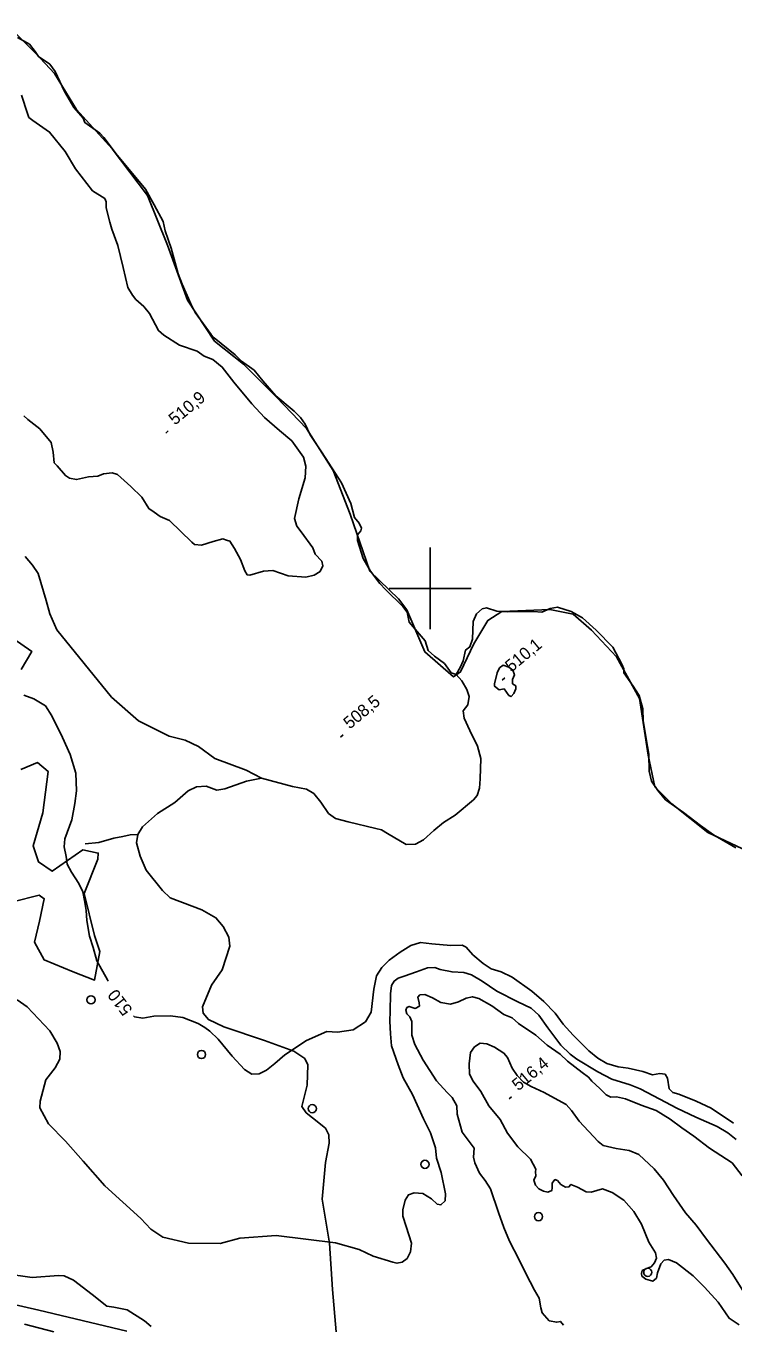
# Model space of a CAD drawing. Extents: x 347059 to 352153, y 6073752 to 6078601.
# Drawn here: x 349651.6 to 349911.2, y 6075629.7 to 6076106.4 of the extents above; entities that cross this region are included whole.
import ezdxf

# ---------------------------------------------------------------- set-up
doc = ezdxf.new("R2010")
doc.units = 0
for name, color, linetype in [('Level 1', 7, 'Continuous'), ('Level 2', 7, 'Continuous'), ('Level 21', 7, 'Continuous'), ('Level 3', 7, 'Continuous'), ('Level 36', 7, 'Continuous'), ('Level 4', 7, 'Continuous'), ('Level 44', 7, 'Continuous'), ('Level 61', 7, 'Continuous')]:
    doc.layers.add(name, color=color, linetype=linetype)

msp = doc.modelspace()

# ---------------------------------------------------------------- linework, layer by layer
at = {"layer": 'Level 1'}
for points in [[(349649.98, 6076081.07), (349652.19, 6076074.34), (349652.71, 6076072.82), (349654.13, 6076071.74), (349660.3, 6076067.48), (349665.96, 6076060.39), (349669.76, 6076054.01), (349676.11, 6076045.92), (349680.56, 6076043.08), (349681.11, 6076041.89)], [(349681.11, 6076041.89), (349681.1, 6076039.63), (349682.43, 6076034.42), (349683.17, 6076031.81), (349685.37, 6076025.9), (349687.37, 6076017.8), (349688.99, 6076010.43), (349690.7, 6076007.65), (349691.94, 6076006.05), (349694.94, 6076003.44), (349697, 6076000.87), (349700.24, 6075994.62), (349702.22, 6075992.96), (349707.94, 6075989.23), (349714.44, 6075987.11), (349717.09, 6075985.27), (349720.27, 6075984.07), (349723.69, 6075981.21), (349727.9, 6075975.7), (349734.59, 6075967.74), (349739.25, 6075962.75), (349744.67, 6075957.95), (349749.2, 6075954.12), (349753.49, 6075948.23), (349754.33, 6075944.87), (349754.1, 6075940.63), (349751.83, 6075932.88), (349750.26, 6075925.72), (349751.1, 6075922.81), (349752.59, 6075920.75), (349756.98, 6075914.93), (349757.74, 6075912.56), (349760.21, 6075910.04), (349760.58, 6075908.24), (349759.62, 6075906.23), (349757.48, 6075904.91), (349754.34, 6075904.18), (349747.86, 6075904.65), (349742.22, 6075906.61), (349738.85, 6075906.38), (349733.8, 6075904.82), (349732.86, 6075904.95), (349731.93, 6075906.51), (349730.44, 6075910.56), (349728.21, 6075914.67), (349726.47, 6075917.37), (349725.3, 6075917.68), (349723.9, 6075918.18), (349720.35, 6075917.27), (349716.01, 6075915.86), (349713.52, 6075916.13), (349712.53, 6075917.04), (349704.29, 6075924.9), (349700.87, 6075926.36), (349698.7, 6075927.96), (349696.72, 6075929.33), (349694.18, 6075933.55), (349690.07, 6075937.37), (349685.19, 6075941.85), (349683.26, 6075942.43), (349680.09, 6075942.06), (349677.99, 6075941.14), (349674.59, 6075940.96), (349670.24, 6075939.92), (349667.61, 6075940.52)], [(349667.61, 6075940.52), (349666.09, 6075941.44), (349663.11, 6075945), (349662.01, 6075946.05), (349661.59, 6075949.99), (349660.91, 6075953.5), (349656.67, 6075958.57), (349652.36, 6075962.01), (349650.88, 6075963.33)], [(349830.27, 6075864.96), (349831.43, 6075864.2), (349831.48, 6075863.17), (349830.75, 6075861.48), (349829.7, 6075860.33), (349828.94, 6075860.77), (349827.12, 6075863.12), (349825.35, 6075862.85), (349823.65, 6075864.09), (349823.67, 6075865.04), (349824.62, 6075869.05), (349825.51, 6075870.86), (349826.83, 6075871.84), (349828.88, 6075871.14), (349830.37, 6075869.99), (349830.94, 6075868.33), (349830.27, 6075866.56), (349830.27, 6075864.96)], [(349650.84, 6075860.78), (349654.53, 6075859.46)], [(349654.53, 6075859.46), (349658.82, 6075856.91), (349661.13, 6075853.27), (349665.03, 6075845.25), (349667.82, 6075839.09), (349669.89, 6075832.21), (349670.19, 6075825.72), (349669.52, 6075821.07), (349668.51, 6075815.08), (349665.89, 6075808.17), (349665.6, 6075805.15), (349666.34, 6075801.67), (349666.79, 6075798.86)], [(349666.79, 6075798.86), (349668.3, 6075795.88), (349671.06, 6075791.68), (349672.49, 6075788.63), (349673.12, 6075785.45), (349673.7, 6075781.84), (349673.99, 6075778.11), (349675.01, 6075772.35), (349676.35, 6075768.29), (349677.66, 6075763.3), (349681.6, 6075756.37), (349681.8, 6075755.88)], [(349691.1, 6075743.12), (349691.5, 6075742.75), (349694.56, 6075742.36), (349698.51, 6075742.98), (349704.64, 6075743.16), (349709.19, 6075742.55), (349714.87, 6075740.38), (349717.25, 6075738.91), (349719.13, 6075737.56), (349722.22, 6075734.56), (349727.38, 6075728.39), (349731.86, 6075723.51), (349734.57, 6075721.79), (349737.24, 6075721.88), (349739.9, 6075723.28), (349743.01, 6075725.72), (349746.62, 6075728.84), (349754.6, 6075734.12), (349762.11, 6075737.42), (349765.96, 6075737.17), (349771.79, 6075738.03), (349776.24, 6075740.91), (349778.31, 6075744.47), (349779.35, 6075752.99), (349780.33, 6075757.89), (349782.27, 6075760.95), (349784.91, 6075763.65), (349788.99, 6075766.5), (349792.88, 6075768.93), (349796.51, 6075770.08), (349800.56, 6075769.6), (349807.6, 6075768.96), (349811.78, 6075769.11), (349813.21, 6075768.31), (349815.67, 6075765.6), (349819.52, 6075762.31), (349822.41, 6075760.35), (349826.04, 6075759.26), (349830.16, 6075757.4), (349837.34, 6075752.25), (349841.77, 6075748.4), (349845.87, 6075744.14), (349848.86, 6075740.15), (349852.55, 6075736.08), (349855.03, 6075733.52), (349858.24, 6075730.37), (349861.54, 6075727.66), (349864.84, 6075725.69), (349869.01, 6075724.45), (349872.66, 6075723.99), (349878.07, 6075722.72), (349881.66, 6075721.54), (349884.35, 6075722.04)], [(349884.35, 6075722.04), (349886.24, 6075721.73), (349887.15, 6075720.33), (349887.79, 6075716.39), (349889.08, 6075715.03), (349891.24, 6075714.41), (349897.65, 6075711.8), (349903.19, 6075709.28), (349911.36, 6075703.81)]]:
    msp.add_lwpolyline(points, dxfattribs=at)
at = {"layer": 'Level 2'}
for points in [[(349791.22, 6075665.89), (349789.97, 6075669.59), (349790.01, 6075671.93), (349790.81, 6075675.46), (349792.07, 6075677.48), (349794.19, 6075678.18), (349797.26, 6075677.92), (349800.5, 6075676.03), (349802.62, 6075674.02), (349803.92, 6075673.76), (349805.51, 6075675.24), (349805.64, 6075677.8), (349803.99, 6075685.64), (349802.35, 6075690.9), (349802.01, 6075694.7), (349800.17, 6075700.17), (349797.52, 6075705.35), (349793.51, 6075714.29), (349790.09, 6075720.43), (349788.26, 6075725.24), (349785.85, 6075732.21), (349785.42, 6075736.6), (349785.22, 6075741.17), (349785.36, 6075744.85), (349785.4, 6075751.21), (349785.77, 6075754.28), (349786.79, 6075755.92), (349788.25, 6075757), (349790.4, 6075757.72), (349794.93, 6075759.36), (349799.01, 6075760.75), (349801.75, 6075760.91), (349803.62, 6075760.21), (349808.04, 6075759.26), (349812.32, 6075759.11), (349815.17, 6075758.17), (349819.1, 6075755.89), (349824.47, 6075752.17), (349832.13, 6075748.35), (349837.05, 6075745.97), (349839.95, 6075743.37), (349843.22, 6075738.7), (349847.98, 6075732.36), (349851.39, 6075729.12), (349853.79, 6075727.29), (349861.52, 6075722.67), (349866.74, 6075719.88), (349873.48, 6075717.84), (349877.04, 6075716.36), (349884.31, 6075712.59), (349890.5, 6075709.28), (349897.51, 6075705.97), (349905.39, 6075702.59), (349909.25, 6075700.28), (349912.28, 6075697.82)], [(349848.9, 6075629.63), (349847.83, 6075631.04), (349846.49, 6075630.71), (349843.74, 6075631.23), (349841.11, 6075634.16), (349840.67, 6075635.96), (349840.07, 6075639.52), (349838.25, 6075642.46), (349835.14, 6075648.65), (349832.68, 6075653.62), (349829.18, 6075660.43), (349827.09, 6075665.44), (349825.03, 6075671.03), (349822.19, 6075679.62), (349820.24, 6075682.71), (349818.1, 6075685.38), (349816.35, 6075689.19), (349815.93, 6075691.28), (349816.11, 6075694.56), (349811.73, 6075700.44), (349809.94, 6075707.12), (349809.81, 6075710.17), (349808.1, 6075713.23), (349806.2, 6075715.08), (349802.39, 6075719.3), (349797.48, 6075726.94), (349794.38, 6075732.67), (349793.28, 6075736.1), (349793.27, 6075741.09), (349792.57, 6075742.75), (349791.39, 6075743.88), (349791.09, 6075745.21), (349791.47, 6075746.18), (349792.3, 6075746.6), (349794.44, 6075745.88), (349796.1, 6075746.72), (349795.93, 6075747.9), (349795.49, 6075750.04), (349796.22, 6075750.9), (349798.09, 6075751), (349800.83, 6075749.71), (349803.96, 6075748.09), (349807.48, 6075747.45), (349810.42, 6075748.31), (349813.2, 6075749.68)], [(349813.2, 6075749.68), (349815.54, 6075750.17), (349817.84, 6075749.57), (349822.58, 6075746.78), (349827.07, 6075743.66), (349830.16, 6075742.41), (349832.47, 6075740.37), (349838.84, 6075736.04), (349842.99, 6075732.37), (349847.75, 6075729.08), (349850.36, 6075726.5), (349855.79, 6075722.36), (349858.07, 6075720.63), (349859.35, 6075719.13), (349862.29, 6075716.46), (349864.67, 6075714.14), (349866.29, 6075713.34), (349868.36, 6075713.45), (349871.68, 6075712.73), (349877.43, 6075710.41), (349882.92, 6075708.41), (349888.09, 6075705.19), (349892.39, 6075702.04), (349896.76, 6075698.96), (349902.5, 6075694.59), (349910.87, 6075689.2), (349914.59, 6075684.5)], [(349648.44, 6075749.01), (349652.08, 6075746.47), (349660.43, 6075737.65), (349663.08, 6075733.11), (349664.23, 6075730.1), (349664.02, 6075727.29), (349662.34, 6075724.05), (349658.97, 6075719.68), (349656.84, 6075711.86), (349656.75, 6075709.4), (349659.92, 6075703.57), (349666.2, 6075697.15), (349672.68, 6075689.83), (349680.57, 6075680.78), (349693.78, 6075668.73), (349697.43, 6075664.89), (349701.89, 6075661.98), (349711.3, 6075659.73), (349722.92, 6075659.58), (349730.15, 6075661.61), (349743.46, 6075662.59), (349765.29, 6075659.82), (349773.9, 6075657.38), (349779.08, 6075654.96), (349786.35, 6075652.8), (349787.79, 6075652.39), (349789.74, 6075652.81), (349791.53, 6075654.05), (349792.76, 6075656.59), (349793.16, 6075659.78), (349791.22, 6075665.89)], [(349836.85, 6075690.58), (349832.16, 6075695.14), (349828.45, 6075700.14), (349825.69, 6075705.12), (349821.58, 6075710.11), (349818.59, 6075715.39), (349815.81, 6075719.13), (349814.43, 6075721.8), (349814.28, 6075725.49), (349814.84, 6075729.76), (349816.32, 6075731.77), (349818.37, 6075733.07), (349820.86, 6075732.9), (349823.67, 6075731.67), (349827.1, 6075729.52), (349828.44, 6075727.88), (349830.06, 6075723.96), (349831.95, 6075721.32), (349834.27, 6075718.78), (349837.05, 6075717.27), (349841.81, 6075715.08), (349845.67, 6075712.92), (349849.89, 6075710.66), (349851.91, 6075708.44), (349854.68, 6075704.55), (349861.63, 6075697.02), (349863.56, 6075695.54), (349868.24, 6075694.48)], [(349868.24, 6075694.48), (349873.09, 6075693.7), (349876.56, 6075692.31), (349882.29, 6075687), (349885.7, 6075682.84), (349889.35, 6075677.27), (349893.74, 6075670.84), (349897.7, 6075666.34), (349901.39, 6075661.2), (349908.23, 6075652.37), (349911.05, 6075648.26), (349917.92, 6075637.17)], [(349913.45, 6075629.73), (349909.76, 6075632.16), (349905.7, 6075638.05), (349900.72, 6075643.59), (349896.59, 6075647.81), (349890.38, 6075652.57), (349887.48, 6075653.76), (349885.92, 6075653.53), (349884.64, 6075652.18), (349883.5, 6075648.91), (349883.05, 6075646.91), (349881.71, 6075645.78), (349879.21, 6075646.5), (349877.69, 6075647.65), (349877.54, 6075648.61), (349877.85, 6075649.68), (349879.37, 6075650.43), (349881.11, 6075651.09), (349882.32, 6075652.52), (349883.12, 6075654.28), (349882.69, 6075656.21), (349880.22, 6075660.08), (349878.87, 6075663.41), (349877.53, 6075666.73), (349874.82, 6075671.35), (349871.12, 6075675.53), (349866.81, 6075678.38), (349863.25, 6075679.71), (349859.05, 6075678.46), (349857.22, 6075678.54), (349854.13, 6075680.26), (349851.65, 6075681.28), (349850.92, 6075680.39), (349849.74, 6075680.34), (349847.99, 6075681.3), (349846.71, 6075682.79), (349845.79, 6075683.09), (349844.73, 6075681.79), (349844.74, 6075680.04), (349844.65, 6075679.02), (349843.22, 6075678.49), (349841.56, 6075678.85), (349839.87, 6075679.72), (349838.73, 6075681.06), (349838, 6075682.88), (349838.85, 6075684.41), (349838.68, 6075685.89), (349838.76, 6075686.91), (349836.85, 6075690.58)], [(349697.54, 6075629.14), (349695.11, 6075631.26), (349688.78, 6075635.27), (349683.84, 6075636.28), (349681.3, 6075636.61), (349675.99, 6075640.94), (349669.05, 6075646.15), (349665.69, 6075647.73), (349663.63, 6075647.92), (349653.93, 6075647.14), (349643.46, 6075648.59), (349638.47, 6075651.04), (349630.83, 6075655.89), (349623.09, 6075666.04), (349621.72, 6075668.45)]]:
    msp.add_lwpolyline(points, dxfattribs=at)
at = {"layer": 'Level 21'}
msp.add_lwpolyline([(349651.1, 6075630.03), (349661.81, 6075627.25)], dxfattribs=at)
at = {"layer": 'Level 3'}
for p, q in [((349702.95, 6075957.01), (349703.87, 6075957.78)), ((349826.45, 6075866.37), (349827.37, 6075867.14)), ((349767.12, 6075845.47), (349768.04, 6075846.24)), ((349829, 6075712.68), (349829.92, 6075713.45))]:
    msp.add_line(p, q, dxfattribs=at)
at = {"layer": 'Level 36'}
for centre in [(349675.48, 6075749.03), (349716.07, 6075728.96), (349756.72, 6075709.1), (349798.08, 6075688.66), (349839.76, 6075669.48), (349879.88, 6075649.06)]:
    msp.add_circle(centre, 1.5, dxfattribs=at)
at = {"layer": 'Level 4'}
for points in [[(349720.68, 6075991.92), (349719.56, 6075993.18), (349713.77, 6076001.23), (349712.18, 6076004.41), (349708.95, 6076011.65), (349707.45, 6076015.45), (349704.96, 6076024.88), (349702.71, 6076031.29), (349702.04, 6076034.64), (349698.71, 6076040.82), (349695.5, 6076046.5), (349690.1, 6076052.99), (349685.11, 6076059), (349680.25, 6076065.49), (349678.71, 6076067.07), (349673.28, 6076070.98), (349672.61, 6076072.6), (349669.19, 6076076.45), (349665.83, 6076082.31), (349662.32, 6076089.7), (349660.35, 6076092.43), (349656.29, 6076095.15), (349654.95, 6076097.04), (349652.89, 6076099.69), (349648.48, 6076102.19)], [(349855.94, 6075889.25), (349851.76, 6075891.53), (349846.77, 6075893.12), (349844.07, 6075892.62), (349841, 6075891.28), (349837.98, 6075891.52), (349828.4, 6075891.38), (349824.45, 6075891.7), (349820.65, 6075892.83), (349819.11, 6075892.52), (349816.96, 6075890.67), (349815.8, 6075887.82), (349815.53, 6075881.35), (349814.53, 6075878.57), (349813.03, 6075877.4), (349812.13, 6075873.49), (349811.19, 6075871.28), (349809.52, 6075868.4), (349807.73, 6075869.01), (349805.3, 6075872.4), (349801.57, 6075875.17), (349799.26, 6075877.23), (349798.11, 6075880.78), (349792.25, 6075887.65), (349791.6, 6075891.24), (349790.03, 6075893.32), (349783.63, 6075899.66), (349781.49, 6075901.78), (349778.09, 6075906.33), (349775.44, 6075910.97), (349773.34, 6075917.57), (349773.29, 6075919.71), (349774.54, 6075921.19), (349774.83, 6075922.11), (349773.97, 6075923.96), (349772.27, 6075926), (349770.86, 6075931.14), (349767.5, 6075938.72), (349765.27, 6075942.21), (349760.1, 6075950.17), (349755.91, 6075956.39), (349754.13, 6075960.25), (349752.35, 6075962.75), (349750.1, 6075965.01), (349743.31, 6075970.65), (349738.52, 6075976.15), (349735.39, 6075980.09), (349730.77, 6075983.39), (349728.44, 6075985.74), (349720.68, 6075991.92)], [(349651.33, 6075911.76), (349654.01, 6075908.55), (349656.08, 6075905.44), (349659.07, 6075895.54), (349660.36, 6075890.73), (349662.93, 6075884.86), (349673.04, 6075872.5), (349683.06, 6075860.06), (349692.98, 6075851.46), (349692.98, 6075851.46), (349704.21, 6075845.82), (349710.1, 6075844.3), (349715.01, 6075841.96), (349720.94, 6075837.59), (349732.46, 6075833.32), (349738.1, 6075830.38), (349749.53, 6075827.31), (349754.57, 6075826.36), (349757.31, 6075824.71), (349759.84, 6075821.59), (349762.69, 6075817.37), (349765.26, 6075815.57), (349769.86, 6075814.32), (349780.07, 6075811.9), (349782.17, 6075811.38), (349784.38, 6075810.11), (349791.2, 6075806.02), (349794.65, 6075806.16), (349797.61, 6075807.79), (349801.35, 6075811.19), (349804.93, 6075814.16), (349809.19, 6075816.78), (349815.87, 6075822.47), (349817.2, 6075824.04), (349818.11, 6075826.74), (349818.35, 6075830.17), (349818.62, 6075837.54), (349817.4, 6075842.17), (349814.61, 6075847.89), (349812.47, 6075852.36), (349812.11, 6075855.06), (349813.79, 6075857.28), (349814.32, 6075860.36), (349813.49, 6075862.9), (349811.65, 6075866.11), (349809.52, 6075868.4)], [(349912.2, 6075804.85), (349904, 6075809.58), (349899.22, 6075812.95), (349892.98, 6075817.79), (349886.4, 6075822.41), (349883.53, 6075825.85), (349881.24, 6075829.24), (349880.43, 6075832.95), (349880.29, 6075839.15), (349879.79, 6075842.04), (349878.21, 6075851.43), (349878.09, 6075855.87), (349876.75, 6075860.77), (349874.58, 6075864.11), (349871.09, 6075869.04), (349871.04, 6075870.46), (349870.31, 6075872.16), (349867.01, 6075878.42), (349860.88, 6075884.68), (349855.94, 6075889.25)], [(349765.51, 6075627.24), (349764.19, 6075642.77), (349763.05, 6075659.77), (349760.4, 6075675.83), (349761.53, 6075689.35), (349762.9, 6075696.42), (349762.76, 6075699.49), (349761.56, 6075701.89), (349756.78, 6075705.77), (349754.52, 6075707.6), (349752.93, 6075709.83), (349754.8, 6075717.71), (349755.12, 6075725.15), (349753.99, 6075727.47), (349749.99, 6075730.23), (349739.15, 6075734.05), (349724.28, 6075739.07), (349718.63, 6075741.77), (349716.71, 6075744.12), (349716.38, 6075746.49), (349719.78, 6075754.38), (349723.66, 6075760.01), (349726.43, 6075768.77), (349726.05, 6075772.04), (349723.97, 6075775.9), (349721.33, 6075779.13), (349716.23, 6075782), (349712.68, 6075783.36), (349704.55, 6075786.45), (349701.74, 6075789.18), (349695.81, 6075796.64), (349693.58, 6075801.74), (349692.26, 6075806.68), (349692.65, 6075809.65), (349694.44, 6075812.57), (349699.96, 6075817.37), (349706.28, 6075821.49), (349711.17, 6075825.69), (349714.28, 6075827.22), (349717.78, 6075827.47), (349721.66, 6075826.01), (349724.64, 6075826.52), (349732.57, 6075829.25), (349738.1, 6075830.38)], [(349673.39, 6075806.32), (349678.34, 6075806.73), (349683.94, 6075808.36), (349687.13, 6075808.97), (349689.91, 6075809.54), (349692.65, 6075809.65)]]:
    msp.add_lwpolyline(points, dxfattribs=at)
at = {"layer": 'Level 44'}
for points in [[(349645.07, 6076106.4), (349655.14, 6076096.45), (349662.15, 6076088.91), (349670.21, 6076075.78), (349683.23, 6076061.37), (349696.25, 6076044.25), (349703.58, 6076026.01), (349710.91, 6076005.8), (349720.84, 6075990.76), (349731.47, 6075982.31), (349743.64, 6075970.19), (349754.55, 6075958.68), (349764.37, 6075943.25), (349770.6, 6075927.25), (349777.86, 6075906.39), (349788.4, 6075896.23), (349791.38, 6075892.1), (349798, 6075876.72), (349808.56, 6075867.62), (349811.18, 6075869.35), (349816.08, 6075879.73), (349821.14, 6075888.29), (349826.28, 6075891.5), (349843.98, 6075892.25), (349852.44, 6075890.57), (349859.28, 6075884.68), (349868.46, 6075874.89), (349876.9, 6075859.67), (349880.06, 6075838.87), (349882.42, 6075827.16), (349888.74, 6075821), (349901.87, 6075810.43), (349923.02, 6075800.53)], [(349649.85, 6075870.22), (349653.83, 6075876.85), (349646.93, 6075881.67)], [(349646.86, 6075785.05), (349656.48, 6075787.45), (349658.34, 6075786.13), (349656.6, 6075777.91), (349654.74, 6075770.19), (349658.36, 6075763.7), (349668.93, 6075759.36), (349676.82, 6075756.25), (349678.76, 6075766.76), (349676.83, 6075772.69), (349672.94, 6075788.01), (349677.96, 6075800.63), (349678.17, 6075802.91), (349672.5, 6075804.09), (349661.23, 6075796.24), (349656.26, 6075799.65), (349654.23, 6075805.51), (349657.81, 6075817.67), (349659.77, 6075832.85), (349655.86, 6075836.09), (349649.69, 6075833.53)], [(349688.65, 6075627.41), (349656.3, 6075635.16), (349624.64, 6075642.42)]]:
    msp.add_lwpolyline(points, dxfattribs=at)
at = {"layer": 'Level 61'}
for p, q in [((349800, 6075885), (349800, 6075915)), ((349785, 6075900), (349815, 6075900))]:
    msp.add_line(p, q, dxfattribs=at)

# ---------------------------------------------------------------- texts
at = {"layer": 'Level 1'}
msp.add_text('510', height=4.5, rotation=127.7455, dxfattribs=at).set_placement((349690.97, 6075745.46))
at = {"layer": 'Level 3'}
for s, p in [('510,9', (349706.31, 6075959.72)), ('510,1', (349829.81, 6075869.08)), ('508,5', (349770.48, 6075848.18)), ('516,4', (349832.36, 6075715.4))]:
    msp.add_text(s, height=4.5, rotation=39.62, dxfattribs=at).set_placement(p)

doc.saveas('drawing.dxf')
